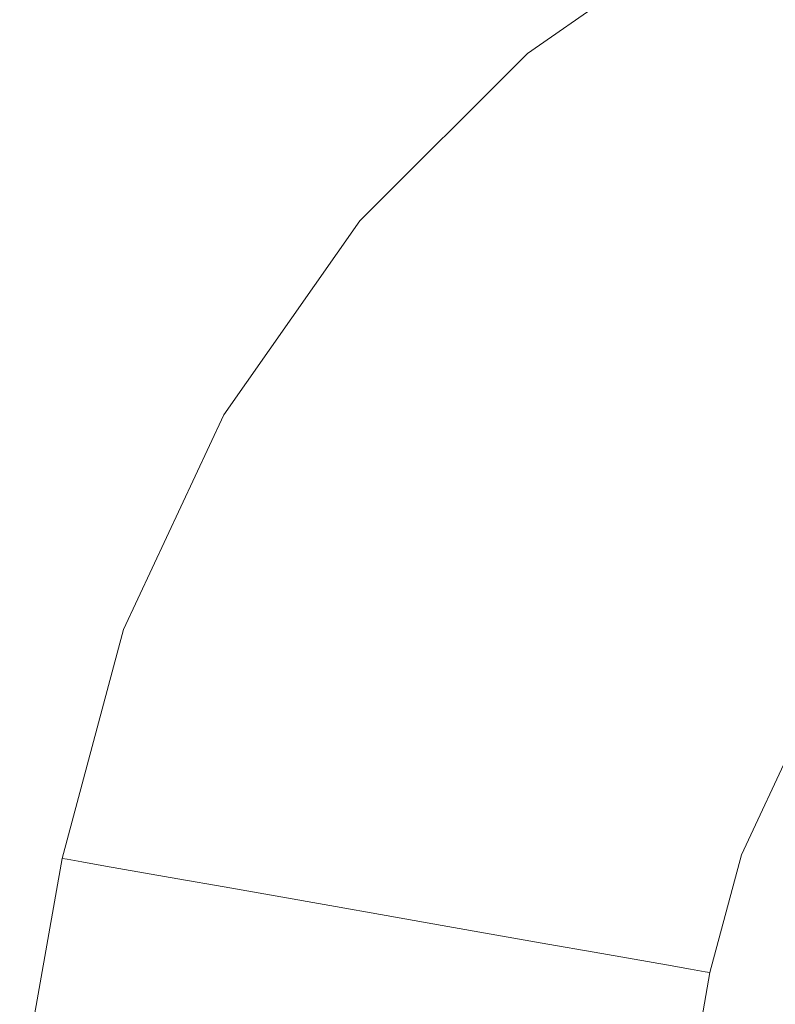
# Model space of a CAD drawing. Header units: millimetres. Extents: x -30280 to 309309, y -17460 to 4378.
# Tile 889 of 1056: x 252028 to 252046, y -13035 to -13011. Entities that reach past the tile are written whole.
import ezdxf

# ---------------------------------------------------------------- set-up
doc = ezdxf.new("R2010")
doc.units = ezdxf.units.MM
doc.header["$MEASUREMENT"] = 0
doc.linetypes.add('Wipeout_Contour', pattern=[1000, 0, -1000])
for name, color, linetype in [('Nuevo_08_E_Envans secs', 7, 'Continuous'), ('Nuevo_09_EI_Mobiliari general', 7, 'Continuous'), ('Nuevo_Ventanas Archicad', 7, 'Continuous')]:
    doc.layers.add(name, color=color, linetype=linetype)
doc.layers.add('Nuevo_09_EI_Mobiliari general_Pluma_Nº__1', color=7, linetype='Continuous', lineweight=5)

# ---------------------------------------------------------------- blocks, each defined once
blk = doc.blocks.new('Elem Sección_541_6', base_point=(235890.588, -13459.976))
at = {"color": 254, "linetype": 'Wipeout_Contour', "lineweight": 0, "ltscale": 1517989.291840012}
blk.add_wipeout([(248979.884, -11359.976), (254508.641, -11359.976), (254508.641, -13457.976), (254654.197, -13457.976), (254654.197, -11012.976), (248979.884, -11012.976)], dxfattribs=at).dxf.layer = 'Nuevo_08_E_Envans secs'
blk = doc.blocks.new('Elem Sección_543_6', base_point=(235890.588, -13459.976))
at = {"color": 254, "linetype": 'Wipeout_Contour', "lineweight": 0, "ltscale": 31165908.05935061}
blk.add_wipeout([(253368.641, -11399.976), (248979.884, -11399.976), (248979.884, -13305.666), (249022.416, -13068.118), (249023.053, -13065.78), (249026.984, -13043.488), (249005.387, -13043.488), (249005.387, -12987.919), (249005.459, -12987.919), (249019.024, -12561.809), (249441.751, -12561.809), (249455.316, -12987.919), (249455.387, -12987.919), (249455.387, -13043.488), (249433.791, -13043.488), (249437.722, -13065.78), (249438.358, -13068.118), (249480.387, -13302.855), (249522.416, -13068.119), (249523.053, -13065.78), (249526.984, -13043.488), (249505.387, -13043.488), (249505.387, -12987.919), (249505.459, -12987.919), (249519.024, -12561.809), (249941.751, -12561.809), (249955.316, -12987.919), (249955.387, -12987.919), (249955.387, -13043.488), (249933.791, -13043.488), (249937.722, -13065.78), (249938.358, -13068.119), (249980.387, -13302.855), (250022.416, -13068.119), (250023.053, -13065.78), (250026.984, -13043.488), (250005.387, -13043.488), (250005.387, -12987.919), (250005.459, -12987.919), (250019.024, -12561.81), (250441.751, -12561.81), (250455.316, -12987.919), (250455.387, -12987.919), (250455.387, -13043.488), (250433.791, -13043.488), (250437.722, -13065.78), (250438.358, -13068.119), (250480.387, -13302.855), (250522.416, -13068.119), (250523.053, -13065.78), (250526.984, -13043.488), (250505.387, -13043.488), (250505.387, -12987.919), (250505.459, -12987.919), (250519.024, -12561.81), (250941.751, -12561.81), (250955.316, -12987.919), (250955.387, -12987.919), (250955.387, -13043.488), (250933.791, -13043.488), (250937.722, -13065.78), (250938.358, -13068.119), (250980.387, -13302.855), (251022.416, -13068.119), (251023.053, -13065.78), (251026.984, -13043.488), (251005.387, -13043.488), (251005.387, -12987.919), (251005.459, -12987.919), (251019.024, -12561.81), (251441.751, -12561.81), (251455.316, -12987.919), (251455.387, -12987.919), (251455.387, -13043.488), (251433.791, -13043.488), (251437.722, -13065.78), (251438.358, -13068.119), (251480.387, -13302.855), (251522.416, -13068.119), (251523.053, -13065.78), (251526.984, -13043.488), (251505.387, -13043.488), (251505.387, -12987.919), (251505.459, -12987.919), (251519.024, -12561.81), (251941.751, -12561.81), (251955.316, -12987.919), (251955.387, -12987.919), (251955.387, -13043.488), (251933.791, -13043.488), (251937.722, -13065.78), (251938.358, -13068.119), (251980.387, -13302.855), (252022.416, -13068.119), (252023.053, -13065.78), (252026.984, -13043.488), (252005.387, -13043.488), (252005.387, -12987.919), (252005.459, -12987.919), (252019.024, -12561.81), (252441.751, -12561.81), (252455.316, -12987.919), (252455.387, -12987.919), (252455.387, -13043.488), (252433.791, -13043.488), (252437.722, -13065.78), (252438.358, -13068.119), (252480.387, -13302.855), (252522.416, -13068.119), (252523.053, -13065.78), (252526.984, -13043.488), (252505.387, -13043.488), (252505.387, -12987.919), (252505.459, -12987.919), (252519.024, -12561.81), (252941.751, -12561.81), (252955.316, -12987.919), (252955.387, -12987.919), (252955.387, -13043.488), (252933.791, -13043.488), (252937.722, -13065.78), (252938.358, -13068.119), (252999.567, -13409.976), (253368.641, -13409.976)], dxfattribs=at).dxf.layer = 'Nuevo_Ventanas Archicad'
blk = doc.blocks.new('Elem Sección_551_6', base_point=(235890.588, -13459.976))
at = {"color": 254, "linetype": 'Wipeout_Contour', "lineweight": 0, "ltscale": 2523660.411956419}
blk.add_wipeout([(252005.387, -13007.674), (252005.387, -13043.221), (252027.031, -13043.221), (252029.096, -13031.509), (252030.589, -13025.942), (252033.027, -13020.719), (252036.337, -13016.001), (252040.418, -13011.93), (252045.145, -13008.632), (252047.209, -13007.674)], dxfattribs=at).dxf.layer = 'Nuevo_09_EI_Mobiliari general'
at = {"color": 254, "linetype": 'Wipeout_Contour', "lineweight": 0, "ltscale": 9597535.912499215}
blk.add_wipeout([(252044.853, -13034.287), (252043.278, -13043.221), (252043.407, -13043.221), (252043.735, -13043.071), (252049.285, -13041.62), (252054.944, -13041.147), (252054.944, -13041.12), (252230.387, -13041.603), (252405.831, -13041.12), (252405.831, -13041.147), (252411.49, -13041.62), (252417.04, -13043.071), (252417.368, -13043.221), (252417.497, -13043.221), (252415.922, -13034.287), (252415.153, -13031.419), (252413.897, -13028.729), (252412.191, -13026.298), (252410.089, -13024.201), (252407.654, -13022.502), (252404.961, -13021.252), (252402.091, -13020.49), (252399.133, -13020.239), (252399.133, -13020.217), (252243.579, -13020.652), (252243.579, -13020.725), (252230.387, -13020.689), (252217.196, -13020.725), (252217.196, -13020.652), (252061.642, -13020.217), (252061.642, -13020.239), (252058.684, -13020.49), (252055.814, -13021.252), (252053.12, -13022.502), (252050.685, -13024.201), (252048.583, -13026.298), (252046.878, -13028.729), (252045.622, -13031.419)], dxfattribs=at).dxf.layer = 'Nuevo_09_EI_Mobiliari general'
at = {"color": 254, "linetype": 'Wipeout_Contour', "lineweight": 0, "ltscale": 1009413.624987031}
blk.add_wipeout([(251980.387, -13353.819), (252036.974, -13032.898), (252035.606, -13032.657), (251980.387, -13345.819)], dxfattribs=at).dxf.layer = 'Nuevo_09_EI_Mobiliari general'
at = {"color": 254, "linetype": 'Wipeout_Contour', "lineweight": 0, "ltscale": 1009418.190725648}
blk.add_wipeout([(251980.387, -13353.819), (251981.798, -13353.819), (252038.343, -13033.139), (252036.974, -13032.898)], dxfattribs=at).dxf.layer = 'Nuevo_09_EI_Mobiliari general'
at = {"color": 254, "linetype": 'Wipeout_Contour', "lineweight": 0, "ltscale": 1009423.680751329}
blk.add_wipeout([(251983.166, -13353.819), (252039.669, -13033.373), (252038.343, -13033.139), (251981.798, -13353.819)], dxfattribs=at).dxf.layer = 'Nuevo_09_EI_Mobiliari general'
at = {"color": 254, "linetype": 'Wipeout_Contour', "lineweight": 0, "ltscale": 1009428.919293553}
blk.add_wipeout([(251983.166, -13353.819), (251984.449, -13353.819), (252040.914, -13033.593), (252039.669, -13033.373)], dxfattribs=at).dxf.layer = 'Nuevo_09_EI_Mobiliari general'
at = {"color": 254, "linetype": 'Wipeout_Contour', "lineweight": 0, "ltscale": 1009433.747195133}
blk.add_wipeout([(251984.449, -13353.819), (251985.609, -13353.819), (252042.039, -13033.791), (252040.914, -13033.593)], dxfattribs=at).dxf.layer = 'Nuevo_09_EI_Mobiliari general'
at = {"color": 254, "linetype": 'Wipeout_Contour', "lineweight": 0, "ltscale": 1009438.017740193}
blk.add_wipeout([(251985.609, -13353.819), (251986.61, -13353.819), (252043.01, -13033.962), (252042.039, -13033.791)], dxfattribs=at).dxf.layer = 'Nuevo_09_EI_Mobiliari general'
at = {"color": 254, "linetype": 'Wipeout_Contour', "lineweight": 0, "ltscale": 1009441.601175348}
blk.add_wipeout([(251986.61, -13353.819), (251987.422, -13353.819), (252043.797, -13034.101), (252043.01, -13033.962)], dxfattribs=at).dxf.layer = 'Nuevo_09_EI_Mobiliari general'
at = {"color": 254, "linetype": 'Wipeout_Contour', "lineweight": 0, "ltscale": 1009444.388642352}
blk.add_wipeout([(251988.021, -13353.819), (252044.378, -13034.203), (252043.797, -13034.101), (251987.422, -13353.819)], dxfattribs=at).dxf.layer = 'Nuevo_09_EI_Mobiliari general'
at = {"color": 254, "linetype": 'Wipeout_Contour', "lineweight": 0, "ltscale": 1009446.29541869}
blk.add_wipeout([(251988.387, -13353.819), (252044.733, -13034.266), (252044.378, -13034.203), (251988.021, -13353.819)], dxfattribs=at).dxf.layer = 'Nuevo_09_EI_Mobiliari general'
at = {"color": 254, "linetype": 'Wipeout_Contour', "lineweight": 0, "ltscale": 1009447.263580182}
blk.add_wipeout([(252044.733, -13034.266), (251988.387, -13353.819), (251988.511, -13353.819), (252044.853, -13034.287)], dxfattribs=at).dxf.layer = 'Nuevo_09_EI_Mobiliari general'
at = {"color": 254, "linetype": 'Wipeout_Contour', "lineweight": 0, "ltscale": 1009394.816751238}
blk.add_wipeout([(251980.387, -13307.749), (251980.387, -13308.449), (252029.216, -13031.53), (252029.096, -13031.509)], dxfattribs=at).dxf.layer = 'Nuevo_09_EI_Mobiliari general'
at = {"color": 254, "linetype": 'Wipeout_Contour', "lineweight": 0, "ltscale": 1009395.446635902}
blk.add_wipeout([(251980.387, -13308.449), (251980.387, -13310.527), (252029.571, -13031.593), (252029.216, -13031.53)], dxfattribs=at).dxf.layer = 'Nuevo_09_EI_Mobiliari general'
at = {"color": 254, "linetype": 'Wipeout_Contour', "lineweight": 0, "ltscale": 1009396.682582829}
blk.add_wipeout([(251980.387, -13310.527), (251980.387, -13313.921), (252030.152, -13031.695), (252029.571, -13031.593)], dxfattribs=at).dxf.layer = 'Nuevo_09_EI_Mobiliari general'
at = {"color": 254, "linetype": 'Wipeout_Contour', "lineweight": 0, "ltscale": 1009465.748635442}
blk.add_wipeout([(252029.096, -13031.509), (252029.216, -13031.53), (252030.703, -13025.983), (252030.589, -13025.942)], dxfattribs=at).dxf.layer = 'Nuevo_09_EI_Mobiliari general'
at = {"color": 254, "linetype": 'Wipeout_Contour', "lineweight": 0, "ltscale": 1009398.48715947}
blk.add_wipeout([(251980.387, -13318.527), (252030.939, -13031.834), (252030.152, -13031.695), (251980.387, -13313.921)], dxfattribs=at).dxf.layer = 'Nuevo_09_EI_Mobiliari general'
at = {"color": 254, "linetype": 'Wipeout_Contour', "lineweight": 0, "ltscale": 1009472.474501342}
blk.add_wipeout([(252030.589, -13025.942), (252030.703, -13025.983), (252033.133, -13020.78), (252033.027, -13020.719)], dxfattribs=at).dxf.layer = 'Nuevo_09_EI_Mobiliari general'
at = {"color": 254, "linetype": 'Wipeout_Contour', "lineweight": 0, "ltscale": 1009400.805535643}
blk.add_wipeout([(251980.387, -13318.527), (251980.387, -13324.206), (252031.91, -13032.005), (252030.939, -13031.834)], dxfattribs=at).dxf.layer = 'Nuevo_09_EI_Mobiliari general'
at = {"color": 254, "linetype": 'Wipeout_Contour', "lineweight": 0, "ltscale": 1009482.911423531}
blk.add_wipeout([(252033.027, -13020.719), (252033.133, -13020.78), (252036.43, -13016.079), (252036.337, -13016.001)], dxfattribs=at).dxf.layer = 'Nuevo_09_EI_Mobiliari general'
at = {"color": 254, "linetype": 'Wipeout_Contour', "lineweight": 0, "ltscale": 1009466.683544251}
blk.add_wipeout([(252030.703, -13025.983), (252029.216, -13031.53), (252029.571, -13031.593), (252031.042, -13026.107)], dxfattribs=at).dxf.layer = 'Nuevo_09_EI_Mobiliari general'
at = {"color": 254, "linetype": 'Wipeout_Contour', "lineweight": 0, "ltscale": 1009403.567471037}
blk.add_wipeout([(251980.387, -13330.784), (252033.035, -13032.203), (252031.91, -13032.005), (251980.387, -13324.206)], dxfattribs=at).dxf.layer = 'Nuevo_09_EI_Mobiliari general'
at = {"layer": 'Nuevo_09_EI_Mobiliari general_Pluma_Nº__1', "color": 7, "linetype": 'Continuous', "lineweight": 5}
blk.add_line((252029.096, -13031.509), (252029.216, -13031.53), dxfattribs=at)
at = {"color": 254, "linetype": 'Wipeout_Contour', "lineweight": 0, "ltscale": 1009496.740867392}
blk.add_wipeout([(252036.337, -13016.001), (252036.43, -13016.079), (252040.496, -13012.023), (252040.418, -13011.93)], dxfattribs=at).dxf.layer = 'Nuevo_09_EI_Mobiliari general'
at = {"color": 254, "linetype": 'Wipeout_Contour', "lineweight": 0, "ltscale": 1009473.359463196}
blk.add_wipeout([(252033.133, -13020.78), (252030.703, -13025.983), (252031.042, -13026.107), (252033.445, -13020.961)], dxfattribs=at).dxf.layer = 'Nuevo_09_EI_Mobiliari general'
at = {"color": 254, "linetype": 'Wipeout_Contour', "lineweight": 0, "ltscale": 1009406.689160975}
blk.add_wipeout([(251980.387, -13338.062), (252034.28, -13032.423), (252033.035, -13032.203), (251980.387, -13330.784)], dxfattribs=at).dxf.layer = 'Nuevo_09_EI_Mobiliari general'
at = {"color": 254, "linetype": 'Wipeout_Contour', "lineweight": 0, "ltscale": 1009513.540813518}
blk.add_wipeout([(252040.418, -13011.93), (252040.496, -13012.023), (252045.205, -13008.737), (252045.145, -13008.632)], dxfattribs=at).dxf.layer = 'Nuevo_09_EI_Mobiliari general'
at = {"color": 254, "linetype": 'Wipeout_Contour', "lineweight": 0, "ltscale": 1009483.719584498}
blk.add_wipeout([(252036.43, -13016.079), (252033.133, -13020.78), (252033.445, -13020.961), (252036.707, -13016.311)], dxfattribs=at).dxf.layer = 'Nuevo_09_EI_Mobiliari general'
at = {"color": 254, "linetype": 'Wipeout_Contour', "lineweight": 0, "ltscale": 1009468.531213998}
blk.add_wipeout([(252031.042, -13026.107), (252029.571, -13031.593), (252030.152, -13031.695), (252031.596, -13026.309)], dxfattribs=at).dxf.layer = 'Nuevo_09_EI_Mobiliari general'
at = {"color": 254, "linetype": 'Wipeout_Contour', "lineweight": 0, "ltscale": 1009410.075930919}
blk.add_wipeout([(251980.387, -13338.062), (251980.387, -13345.819), (252035.606, -13032.657), (252034.28, -13032.423)], dxfattribs=at).dxf.layer = 'Nuevo_09_EI_Mobiliari general'
at = {"layer": 'Nuevo_09_EI_Mobiliari general_Pluma_Nº__1', "color": 7, "linetype": 'Continuous', "lineweight": 5}
for p, q in [((251980.387, -13307.749), (252029.096, -13031.509)), ((252029.216, -13031.53), (252029.571, -13031.593))]:
    blk.add_line(p, q, dxfattribs=at)
at = {"color": 254, "linetype": 'Wipeout_Contour', "lineweight": 0, "ltscale": 1009497.44750475}
blk.add_wipeout([(252040.496, -13012.023), (252036.43, -13016.079), (252036.707, -13016.311), (252040.728, -13012.3)], dxfattribs=at).dxf.layer = 'Nuevo_09_EI_Mobiliari general'
at = {"color": 254, "linetype": 'Wipeout_Contour', "lineweight": 0, "ltscale": 1009475.109097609}
blk.add_wipeout([(252033.445, -13020.961), (252031.042, -13026.107), (252031.596, -13026.309), (252033.955, -13021.256)], dxfattribs=at).dxf.layer = 'Nuevo_09_EI_Mobiliari general'
at = {"color": 254, "linetype": 'Wipeout_Contour', "lineweight": 0, "ltscale": 1009514.12422932}
blk.add_wipeout([(252045.205, -13008.737), (252040.496, -13012.023), (252040.728, -13012.3), (252045.385, -13009.05)], dxfattribs=at).dxf.layer = 'Nuevo_09_EI_Mobiliari general'
at = {"color": 254, "linetype": 'Wipeout_Contour', "lineweight": 0, "ltscale": 1009485.318073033}
blk.add_wipeout([(252036.707, -13016.311), (252033.445, -13020.961), (252033.955, -13021.256), (252037.158, -13016.691)], dxfattribs=at).dxf.layer = 'Nuevo_09_EI_Mobiliari general'
at = {"color": 254, "linetype": 'Wipeout_Contour', "lineweight": 0, "ltscale": 1009471.235011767}
blk.add_wipeout([(252031.596, -13026.309), (252030.152, -13031.695), (252030.939, -13031.834), (252032.347, -13026.582)], dxfattribs=at).dxf.layer = 'Nuevo_09_EI_Mobiliari general'
at = {"layer": 'Nuevo_09_EI_Mobiliari general_Pluma_Nº__1', "color": 7, "linetype": 'Continuous', "lineweight": 5}
for p, q in [((252029.096, -13031.509), (252030.589, -13025.942)), ((252029.571, -13031.593), (252030.152, -13031.695))]:
    blk.add_line(p, q, dxfattribs=at)
at = {"color": 254, "linetype": 'Wipeout_Contour', "lineweight": 0, "ltscale": 1009498.846089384}
blk.add_wipeout([(252040.728, -13012.3), (252036.707, -13016.311), (252037.158, -13016.691), (252041.106, -13012.752)], dxfattribs=at).dxf.layer = 'Nuevo_09_EI_Mobiliari general'
at = {"color": 254, "linetype": 'Wipeout_Contour', "lineweight": 0, "ltscale": 1009477.669925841}
blk.add_wipeout([(252033.955, -13021.256), (252031.596, -13026.309), (252032.347, -13026.582), (252034.648, -13021.656)], dxfattribs=at).dxf.layer = 'Nuevo_09_EI_Mobiliari general'
at = {"color": 254, "linetype": 'Wipeout_Contour', "lineweight": 0, "ltscale": 1009515.280148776}
blk.add_wipeout([(252045.385, -13009.05), (252040.728, -13012.3), (252041.106, -13012.752), (252045.679, -13009.561)], dxfattribs=at).dxf.layer = 'Nuevo_09_EI_Mobiliari general'
at = {"color": 254, "linetype": 'Wipeout_Contour', "lineweight": 0, "ltscale": 1009487.658084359}
blk.add_wipeout([(252037.158, -13016.691), (252033.955, -13021.256), (252034.648, -13021.656), (252037.77, -13017.205)], dxfattribs=at).dxf.layer = 'Nuevo_09_EI_Mobiliari general'
at = {"color": 254, "linetype": 'Wipeout_Contour', "lineweight": 0, "ltscale": 1009474.712455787}
blk.add_wipeout([(252030.939, -13031.834), (252031.91, -13032.005), (252033.274, -13026.92), (252032.347, -13026.582)], dxfattribs=at).dxf.layer = 'Nuevo_09_EI_Mobiliari general'
at = {"layer": 'Nuevo_09_EI_Mobiliari general_Pluma_Nº__1', "color": 7, "linetype": 'Continuous', "lineweight": 5}
blk.add_line((252030.152, -13031.695), (252030.939, -13031.834), dxfattribs=at)
at = {"color": 254, "linetype": 'Wipeout_Contour', "lineweight": 0, "ltscale": 1009500.893935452}
blk.add_wipeout([(252041.106, -13012.752), (252037.158, -13016.691), (252037.77, -13017.205), (252041.619, -13013.366)], dxfattribs=at).dxf.layer = 'Nuevo_09_EI_Mobiliari general'
at = {"color": 254, "linetype": 'Wipeout_Contour', "lineweight": 0, "ltscale": 1009480.963889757}
blk.add_wipeout([(252032.347, -13026.582), (252033.274, -13026.92), (252035.501, -13022.15), (252034.648, -13021.656)], dxfattribs=at).dxf.layer = 'Nuevo_09_EI_Mobiliari general'
at = {"layer": 'Nuevo_09_EI_Mobiliari general_Pluma_Nº__1', "color": 7, "linetype": 'Continuous', "lineweight": 5}
blk.add_line((252030.589, -13025.942), (252033.027, -13020.719), dxfattribs=at)
at = {"color": 254, "linetype": 'Wipeout_Contour', "lineweight": 0, "ltscale": 1009516.973287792}
blk.add_wipeout([(252045.679, -13009.561), (252041.106, -13012.752), (252041.619, -13013.366), (252046.078, -13010.254)], dxfattribs=at).dxf.layer = 'Nuevo_09_EI_Mobiliari general'
at = {"color": 254, "linetype": 'Wipeout_Contour', "lineweight": 0, "ltscale": 1009490.668320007}
blk.add_wipeout([(252034.648, -13021.656), (252035.501, -13022.15), (252038.525, -13017.84), (252037.77, -13017.205)], dxfattribs=at).dxf.layer = 'Nuevo_09_EI_Mobiliari general'
at = {"color": 254, "linetype": 'Wipeout_Contour', "lineweight": 0, "ltscale": 1009478.857659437}
blk.add_wipeout([(252033.274, -13026.92), (252031.91, -13032.005), (252033.035, -13032.203), (252034.347, -13027.311)], dxfattribs=at).dxf.layer = 'Nuevo_09_EI_Mobiliari general'
at = {"layer": 'Nuevo_09_EI_Mobiliari general_Pluma_Nº__1', "color": 7, "linetype": 'Continuous', "lineweight": 5}
blk.add_line((252030.939, -13031.834), (252031.91, -13032.005), dxfattribs=at)
at = {"color": 254, "linetype": 'Wipeout_Contour', "lineweight": 0, "ltscale": 1009503.528654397}
blk.add_wipeout([(252037.77, -13017.205), (252038.525, -13017.84), (252042.252, -13014.122), (252041.619, -13013.366)], dxfattribs=at).dxf.layer = 'Nuevo_09_EI_Mobiliari general'
at = {"color": 254, "linetype": 'Wipeout_Contour', "lineweight": 0, "ltscale": 1009484.890710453}
blk.add_wipeout([(252035.501, -13022.15), (252033.274, -13026.92), (252034.347, -13027.311), (252036.49, -13022.722)], dxfattribs=at).dxf.layer = 'Nuevo_09_EI_Mobiliari general'
at = {"color": 254, "linetype": 'Wipeout_Contour', "lineweight": 0, "ltscale": 1009519.152058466}
blk.add_wipeout([(252041.619, -13013.366), (252042.252, -13014.122), (252046.569, -13011.109), (252046.078, -13010.254)], dxfattribs=at).dxf.layer = 'Nuevo_09_EI_Mobiliari general'
at = {"color": 254, "linetype": 'Wipeout_Contour', "lineweight": 0, "ltscale": 1009494.257152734}
blk.add_wipeout([(252038.525, -13017.84), (252035.501, -13022.15), (252036.49, -13022.722), (252039.399, -13018.575)], dxfattribs=at).dxf.layer = 'Nuevo_09_EI_Mobiliari general'
at = {"color": 254, "linetype": 'Wipeout_Contour', "lineweight": 0, "ltscale": 1009483.544513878}
blk.add_wipeout([(252034.347, -13027.311), (252033.035, -13032.203), (252034.28, -13032.423), (252035.534, -13027.744)], dxfattribs=at).dxf.layer = 'Nuevo_09_EI_Mobiliari general'
at = {"layer": 'Nuevo_09_EI_Mobiliari general_Pluma_Nº__1', "color": 7, "linetype": 'Continuous', "lineweight": 5}
for p, q in [((252033.027, -13020.719), (252036.337, -13016.001)), ((252031.91, -13032.005), (252033.035, -13032.203))]:
    blk.add_line(p, q, dxfattribs=at)
at = {"color": 254, "linetype": 'Wipeout_Contour', "lineweight": 0, "ltscale": 1009506.67005355}
blk.add_wipeout([(252042.252, -13014.122), (252038.525, -13017.84), (252039.399, -13018.575), (252042.985, -13014.998)], dxfattribs=at).dxf.layer = 'Nuevo_09_EI_Mobiliari general'
at = {"color": 254, "linetype": 'Wipeout_Contour', "lineweight": 0, "ltscale": 1009489.330925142}
blk.add_wipeout([(252036.49, -13022.722), (252034.347, -13027.311), (252035.534, -13027.744), (252037.584, -13023.354)], dxfattribs=at).dxf.layer = 'Nuevo_09_EI_Mobiliari general'
at = {"color": 254, "linetype": 'Wipeout_Contour', "lineweight": 0, "ltscale": 1009521.750141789}
blk.add_wipeout([(252046.569, -13011.109), (252042.252, -13014.122), (252042.985, -13014.998), (252047.139, -13012.099)], dxfattribs=at).dxf.layer = 'Nuevo_09_EI_Mobiliari general'
at = {"color": 254, "linetype": 'Wipeout_Contour', "lineweight": 0, "ltscale": 1009498.315410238}
blk.add_wipeout([(252039.399, -13018.575), (252036.49, -13022.722), (252037.584, -13023.354), (252040.366, -13019.388)], dxfattribs=at).dxf.layer = 'Nuevo_09_EI_Mobiliari general'
at = {"color": 254, "linetype": 'Wipeout_Contour', "lineweight": 0, "ltscale": 1009488.63049989}
blk.add_wipeout([(252035.534, -13027.744), (252034.28, -13032.423), (252035.606, -13032.657), (252036.8, -13028.205)], dxfattribs=at).dxf.layer = 'Nuevo_09_EI_Mobiliari general'
at = {"layer": 'Nuevo_09_EI_Mobiliari general_Pluma_Nº__1', "color": 7, "linetype": 'Continuous', "lineweight": 5}
for p, q in [((252040.418, -13011.93), (252045.145, -13008.632)), ((252033.035, -13032.203), (252034.28, -13032.423))]:
    blk.add_line(p, q, dxfattribs=at)
at = {"color": 254, "linetype": 'Wipeout_Contour', "lineweight": 0, "ltscale": 1009510.222575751}
blk.add_wipeout([(252042.985, -13014.998), (252039.399, -13018.575), (252040.366, -13019.388), (252043.796, -13015.967)], dxfattribs=at).dxf.layer = 'Nuevo_09_EI_Mobiliari general'
at = {"color": 254, "linetype": 'Wipeout_Contour', "lineweight": 0, "ltscale": 1009494.149511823}
blk.add_wipeout([(252037.584, -13023.354), (252035.534, -13027.744), (252036.8, -13028.205), (252038.75, -13024.029)], dxfattribs=at).dxf.layer = 'Nuevo_09_EI_Mobiliari general'
at = {"color": 254, "linetype": 'Wipeout_Contour', "lineweight": 0, "ltscale": 1009524.688507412}
blk.add_wipeout([(252047.139, -13012.099), (252042.985, -13014.998), (252043.796, -13015.967), (252047.769, -13013.195)], dxfattribs=at).dxf.layer = 'Nuevo_09_EI_Mobiliari general'
at = {"color": 254, "linetype": 'Wipeout_Contour', "lineweight": 0, "ltscale": 1009502.719692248}
blk.add_wipeout([(252040.366, -13019.388), (252037.584, -13023.354), (252038.75, -13024.029), (252041.397, -13020.255)], dxfattribs=at).dxf.layer = 'Nuevo_09_EI_Mobiliari general'
at = {"color": 254, "linetype": 'Wipeout_Contour', "lineweight": 0, "ltscale": 1009493.96100689}
blk.add_wipeout([(252036.8, -13028.205), (252035.606, -13032.657), (252036.974, -13032.898), (252038.105, -13028.68)], dxfattribs=at).dxf.layer = 'Nuevo_09_EI_Mobiliari general'
at = {"layer": 'Nuevo_09_EI_Mobiliari general_Pluma_Nº__1', "color": 7, "linetype": 'Continuous', "lineweight": 5}
blk.add_line((252034.28, -13032.423), (252035.606, -13032.657), dxfattribs=at)
at = {"color": 254, "linetype": 'Wipeout_Contour', "lineweight": 0, "ltscale": 1009514.078206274}
blk.add_wipeout([(252043.796, -13015.967), (252040.366, -13019.388), (252041.397, -13020.255), (252044.66, -13017)], dxfattribs=at).dxf.layer = 'Nuevo_09_EI_Mobiliari general'
at = {"color": 254, "linetype": 'Wipeout_Contour', "lineweight": 0, "ltscale": 1009499.199988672}
blk.add_wipeout([(252038.75, -13024.029), (252036.8, -13028.205), (252038.105, -13028.68), (252039.953, -13024.724)], dxfattribs=at).dxf.layer = 'Nuevo_09_EI_Mobiliari general'
at = {"layer": 'Nuevo_09_EI_Mobiliari general_Pluma_Nº__1', "color": 7, "linetype": 'Continuous', "lineweight": 5}
blk.add_line((252036.337, -13016.001), (252040.418, -13011.93), dxfattribs=at)
at = {"color": 254, "linetype": 'Wipeout_Contour', "lineweight": 0, "ltscale": 1009527.877820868}
blk.add_wipeout([(252047.769, -13013.195), (252043.796, -13015.967), (252044.66, -13017), (252048.44, -13014.362)], dxfattribs=at).dxf.layer = 'Nuevo_09_EI_Mobiliari general'
at = {"color": 254, "linetype": 'Wipeout_Contour', "lineweight": 0, "ltscale": 1009507.336122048}
blk.add_wipeout([(252041.397, -13020.255), (252038.75, -13024.029), (252039.953, -13024.724), (252042.46, -13021.149)], dxfattribs=at).dxf.layer = 'Nuevo_09_EI_Mobiliari general'
at = {"color": 254, "linetype": 'Wipeout_Contour', "lineweight": 0, "ltscale": 1009499.374025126}
blk.add_wipeout([(252038.105, -13028.68), (252036.974, -13032.898), (252038.343, -13033.139), (252039.411, -13029.156)], dxfattribs=at).dxf.layer = 'Nuevo_09_EI_Mobiliari general'
at = {"layer": 'Nuevo_09_EI_Mobiliari general_Pluma_Nº__1', "color": 7, "linetype": 'Continuous', "lineweight": 5}
blk.add_line((252035.606, -13032.657), (252036.974, -13032.898), dxfattribs=at)
at = {"color": 254, "linetype": 'Wipeout_Contour', "lineweight": 0, "ltscale": 1009518.119759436}
blk.add_wipeout([(252044.66, -13017), (252041.397, -13020.255), (252042.46, -13021.149), (252045.552, -13018.066)], dxfattribs=at).dxf.layer = 'Nuevo_09_EI_Mobiliari general'
at = {"color": 254, "linetype": 'Wipeout_Contour', "lineweight": 0, "ltscale": 1009504.328865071}
blk.add_wipeout([(252039.953, -13024.724), (252038.105, -13028.68), (252039.411, -13029.156), (252041.155, -13025.419)], dxfattribs=at).dxf.layer = 'Nuevo_09_EI_Mobiliari general'
at = {"color": 254, "linetype": 'Wipeout_Contour', "lineweight": 0, "ltscale": 1009531.221164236}
blk.add_wipeout([(252048.44, -13014.362), (252044.66, -13017), (252045.552, -13018.066), (252049.132, -13015.567)], dxfattribs=at).dxf.layer = 'Nuevo_09_EI_Mobiliari general'
at = {"color": 254, "linetype": 'Wipeout_Contour', "lineweight": 0, "ltscale": 1009512.024418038}
blk.add_wipeout([(252042.46, -13021.149), (252039.953, -13024.724), (252041.155, -13025.419), (252043.524, -13022.043)], dxfattribs=at).dxf.layer = 'Nuevo_09_EI_Mobiliari general'
at = {"color": 254, "linetype": 'Wipeout_Contour', "lineweight": 0, "ltscale": 1009504.705067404}
blk.add_wipeout([(252039.411, -13029.156), (252038.343, -13033.139), (252039.669, -13033.373), (252040.676, -13029.617)], dxfattribs=at).dxf.layer = 'Nuevo_09_EI_Mobiliari general'
at = {"layer": 'Nuevo_09_EI_Mobiliari general_Pluma_Nº__1', "color": 7, "linetype": 'Continuous', "lineweight": 5}
blk.add_line((252036.974, -13032.898), (252038.343, -13033.139), dxfattribs=at)
at = {"color": 254, "linetype": 'Wipeout_Contour', "lineweight": 0, "ltscale": 1009522.224445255}
blk.add_wipeout([(252045.552, -13018.066), (252042.46, -13021.149), (252043.524, -13022.043), (252046.443, -13019.131)], dxfattribs=at).dxf.layer = 'Nuevo_09_EI_Mobiliari general'
at = {"color": 254, "linetype": 'Wipeout_Contour', "lineweight": 0, "ltscale": 1009509.380308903}
blk.add_wipeout([(252041.155, -13025.419), (252039.411, -13029.156), (252040.676, -13029.617), (252042.321, -13026.094)], dxfattribs=at).dxf.layer = 'Nuevo_09_EI_Mobiliari general'
at = {"color": 254, "linetype": 'Wipeout_Contour', "lineweight": 0, "ltscale": 1009534.616988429}
blk.add_wipeout([(252049.132, -13015.567), (252045.552, -13018.066), (252046.443, -13019.131), (252049.825, -13016.771)], dxfattribs=at).dxf.layer = 'Nuevo_09_EI_Mobiliari general'
at = {"color": 254, "linetype": 'Wipeout_Contour', "lineweight": 0, "ltscale": 1009516.642162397}
blk.add_wipeout([(252043.524, -13022.043), (252041.155, -13025.419), (252042.321, -13026.094), (252044.555, -13022.91)], dxfattribs=at).dxf.layer = 'Nuevo_09_EI_Mobiliari general'
at = {"color": 254, "linetype": 'Wipeout_Contour', "lineweight": 0, "ltscale": 1009509.792171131}
blk.add_wipeout([(252040.676, -13029.617), (252039.669, -13033.373), (252040.914, -13033.593), (252041.864, -13030.05)], dxfattribs=at).dxf.layer = 'Nuevo_09_EI_Mobiliari general'
at = {"layer": 'Nuevo_09_EI_Mobiliari general_Pluma_Nº__1', "color": 7, "linetype": 'Continuous', "lineweight": 5}
blk.add_line((252038.343, -13033.139), (252039.669, -13033.373), dxfattribs=at)
at = {"color": 254, "linetype": 'Wipeout_Contour', "lineweight": 0, "ltscale": 1009526.26760801}
blk.add_wipeout([(252046.443, -13019.131), (252043.524, -13022.043), (252044.555, -13022.91), (252047.308, -13020.164)], dxfattribs=at).dxf.layer = 'Nuevo_09_EI_Mobiliari general'
at = {"color": 254, "linetype": 'Wipeout_Contour', "lineweight": 0, "ltscale": 1009514.200889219}
blk.add_wipeout([(252042.321, -13026.094), (252040.676, -13029.617), (252041.864, -13030.05), (252043.415, -13026.726)], dxfattribs=at).dxf.layer = 'Nuevo_09_EI_Mobiliari general'
at = {"color": 254, "linetype": 'Wipeout_Contour', "lineweight": 0, "ltscale": 1009521.049137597}
blk.add_wipeout([(252044.555, -13022.91), (252042.321, -13026.094), (252043.415, -13026.726), (252045.522, -13023.724)], dxfattribs=at).dxf.layer = 'Nuevo_09_EI_Mobiliari general'
at = {"color": 254, "linetype": 'Wipeout_Contour', "lineweight": 0, "ltscale": 1009514.480830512}
blk.add_wipeout([(252041.864, -13030.05), (252040.914, -13033.593), (252042.039, -13033.791), (252042.937, -13030.441)], dxfattribs=at).dxf.layer = 'Nuevo_09_EI_Mobiliari general'
at = {"layer": 'Nuevo_09_EI_Mobiliari general_Pluma_Nº__1', "color": 7, "linetype": 'Continuous', "lineweight": 5}
blk.add_line((252039.669, -13033.373), (252040.914, -13033.593), dxfattribs=at)
at = {"color": 254, "linetype": 'Wipeout_Contour', "lineweight": 0, "ltscale": 1009530.126522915}
blk.add_wipeout([(252047.308, -13020.164), (252044.555, -13022.91), (252045.522, -13023.724), (252048.119, -13021.133)], dxfattribs=at).dxf.layer = 'Nuevo_09_EI_Mobiliari general'
at = {"color": 254, "linetype": 'Wipeout_Contour', "lineweight": 0, "ltscale": 1009518.644251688}
blk.add_wipeout([(252043.415, -13026.726), (252041.864, -13030.05), (252042.937, -13030.441), (252044.404, -13027.298)], dxfattribs=at).dxf.layer = 'Nuevo_09_EI_Mobiliari general'
at = {"color": 254, "linetype": 'Wipeout_Contour', "lineweight": 0, "ltscale": 1009525.111599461}
blk.add_wipeout([(252045.522, -13023.724), (252043.415, -13026.726), (252044.404, -13027.298), (252046.396, -13024.459)], dxfattribs=at).dxf.layer = 'Nuevo_09_EI_Mobiliari general'
at = {"color": 254, "linetype": 'Wipeout_Contour', "lineweight": 0, "ltscale": 1009518.628713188}
blk.add_wipeout([(252042.039, -13033.791), (252043.01, -13033.962), (252043.863, -13030.778), (252042.937, -13030.441)], dxfattribs=at).dxf.layer = 'Nuevo_09_EI_Mobiliari general'
at = {"layer": 'Nuevo_09_EI_Mobiliari general_Pluma_Nº__1', "color": 7, "linetype": 'Continuous', "lineweight": 5}
blk.add_line((252040.914, -13033.593), (252042.039, -13033.791), dxfattribs=at)
at = {"color": 254, "linetype": 'Wipeout_Contour', "lineweight": 0, "ltscale": 1009533.684134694}
blk.add_wipeout([(252048.119, -13021.133), (252045.522, -13023.724), (252046.396, -13024.459), (252048.852, -13022.009)], dxfattribs=at).dxf.layer = 'Nuevo_09_EI_Mobiliari general'
at = {"color": 254, "linetype": 'Wipeout_Contour', "lineweight": 0, "ltscale": 1009522.57558718}
blk.add_wipeout([(252042.937, -13030.441), (252043.863, -13030.778), (252045.258, -13027.792), (252044.404, -13027.298)], dxfattribs=at).dxf.layer = 'Nuevo_09_EI_Mobiliari general'
at = {"color": 254, "linetype": 'Wipeout_Contour', "lineweight": 0, "ltscale": 1009528.706356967}
blk.add_wipeout([(252044.404, -13027.298), (252045.258, -13027.792), (252047.151, -13025.094), (252046.396, -13024.459)], dxfattribs=at).dxf.layer = 'Nuevo_09_EI_Mobiliari general'
at = {"color": 254, "linetype": 'Wipeout_Contour', "lineweight": 0, "ltscale": 1009522.110026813}
blk.add_wipeout([(252043.863, -13030.778), (252043.01, -13033.962), (252043.797, -13034.101), (252044.615, -13031.052)], dxfattribs=at).dxf.layer = 'Nuevo_09_EI_Mobiliari general'
at = {"layer": 'Nuevo_09_EI_Mobiliari general_Pluma_Nº__1', "color": 7, "linetype": 'Continuous', "lineweight": 5}
blk.add_line((252042.039, -13033.791), (252043.01, -13033.962), dxfattribs=at)
at = {"color": 254, "linetype": 'Wipeout_Contour', "lineweight": 0, "ltscale": 1009536.8326223}
blk.add_wipeout([(252046.396, -13024.459), (252047.151, -13025.094), (252049.484, -13022.766), (252048.852, -13022.009)], dxfattribs=at).dxf.layer = 'Nuevo_09_EI_Mobiliari general'
at = {"color": 254, "linetype": 'Wipeout_Contour', "lineweight": 0, "ltscale": 1009525.875761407}
blk.add_wipeout([(252045.258, -13027.792), (252043.863, -13030.778), (252044.615, -13031.052), (252045.95, -13028.192)], dxfattribs=at).dxf.layer = 'Nuevo_09_EI_Mobiliari general'
at = {"color": 254, "linetype": 'Wipeout_Contour', "lineweight": 0, "ltscale": 1009531.724533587}
blk.add_wipeout([(252047.151, -13025.094), (252045.258, -13027.792), (252045.95, -13028.192), (252047.763, -13025.608)], dxfattribs=at).dxf.layer = 'Nuevo_09_EI_Mobiliari general'
at = {"color": 254, "linetype": 'Wipeout_Contour', "lineweight": 0, "ltscale": 1009524.819422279}
blk.add_wipeout([(252044.615, -13031.052), (252043.797, -13034.101), (252044.378, -13034.203), (252045.169, -13031.254)], dxfattribs=at).dxf.layer = 'Nuevo_09_EI_Mobiliari general'
at = {"layer": 'Nuevo_09_EI_Mobiliari general_Pluma_Nº__1', "color": 7, "linetype": 'Continuous', "lineweight": 5}
blk.add_line((252043.01, -13033.962), (252043.797, -13034.101), dxfattribs=at)
at = {"color": 254, "linetype": 'Wipeout_Contour', "lineweight": 0, "ltscale": 1009528.444984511}
blk.add_wipeout([(252045.95, -13028.192), (252044.615, -13031.052), (252045.169, -13031.254), (252046.46, -13028.487)], dxfattribs=at).dxf.layer = 'Nuevo_09_EI_Mobiliari general'
at = {"color": 254, "linetype": 'Wipeout_Contour', "lineweight": 0, "ltscale": 1009534.074892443}
blk.add_wipeout([(252047.763, -13025.608), (252045.95, -13028.192), (252046.46, -13028.487), (252048.214, -13025.988)], dxfattribs=at).dxf.layer = 'Nuevo_09_EI_Mobiliari general'
at = {"color": 254, "linetype": 'Wipeout_Contour', "lineweight": 0, "ltscale": 1009526.675362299}
blk.add_wipeout([(252045.169, -13031.254), (252044.378, -13034.203), (252044.733, -13034.266), (252045.508, -13031.378)], dxfattribs=at).dxf.layer = 'Nuevo_09_EI_Mobiliari general'
at = {"layer": 'Nuevo_09_EI_Mobiliari general_Pluma_Nº__1', "color": 7, "linetype": 'Continuous', "lineweight": 5}
blk.add_line((252043.797, -13034.101), (252044.378, -13034.203), dxfattribs=at)
at = {"color": 254, "linetype": 'Wipeout_Contour', "lineweight": 0, "ltscale": 1009530.205915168}
blk.add_wipeout([(252046.46, -13028.487), (252045.169, -13031.254), (252045.508, -13031.378), (252046.773, -13028.668)], dxfattribs=at).dxf.layer = 'Nuevo_09_EI_Mobiliari general'
at = {"color": 254, "linetype": 'Wipeout_Contour', "lineweight": 0, "ltscale": 1009527.622984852}
blk.add_wipeout([(252044.733, -13034.266), (252044.853, -13034.287), (252045.622, -13031.419), (252045.508, -13031.378)], dxfattribs=at).dxf.layer = 'Nuevo_09_EI_Mobiliari general'
at = {"layer": 'Nuevo_09_EI_Mobiliari general_Pluma_Nº__1', "color": 7, "linetype": 'Continuous', "lineweight": 5}
for p, q in [((251988.511, -13353.819), (252044.853, -13034.287)), ((252044.378, -13034.203), (252044.733, -13034.266)), ((252044.733, -13034.266), (252044.853, -13034.287))]:
    blk.add_line(p, q, dxfattribs=at)
at = {"color": 254, "linetype": 'Wipeout_Contour', "lineweight": 0, "ltscale": 1009531.106106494}
blk.add_wipeout([(252045.508, -13031.378), (252045.622, -13031.419), (252046.878, -13028.729), (252046.773, -13028.668)], dxfattribs=at).dxf.layer = 'Nuevo_09_EI_Mobiliari general'
at = {"layer": 'Nuevo_09_EI_Mobiliari general_Pluma_Nº__1', "color": 7, "linetype": 'Continuous', "lineweight": 5}
for p, q in [((252045.622, -13031.419), (252046.878, -13028.729)), ((252044.853, -13034.287), (252045.622, -13031.419))]:
    blk.add_line(p, q, dxfattribs=at)

msp = doc.modelspace()

# ---------------------------------------------------------------- block references
at = {"layer": 'Nuevo_08_E_Envans secs', "lineweight": 0}
msp.add_blockref('Elem Sección_541_6', (235890.588, -13459.976), dxfattribs=at)

# ---------------------------------------------------------------- next in the draw order: block references
at = {"layer": 'Nuevo_Ventanas Archicad', "lineweight": 0}
msp.add_blockref('Elem Sección_543_6', (235890.588, -13459.976), dxfattribs=at)

# ---------------------------------------------------------------- next in the draw order: block references
at = {"layer": 'Nuevo_09_EI_Mobiliari general', "lineweight": 0}
msp.add_blockref('Elem Sección_551_6', (235890.588, -13459.976), dxfattribs=at)

doc.saveas('drawing.dxf')
